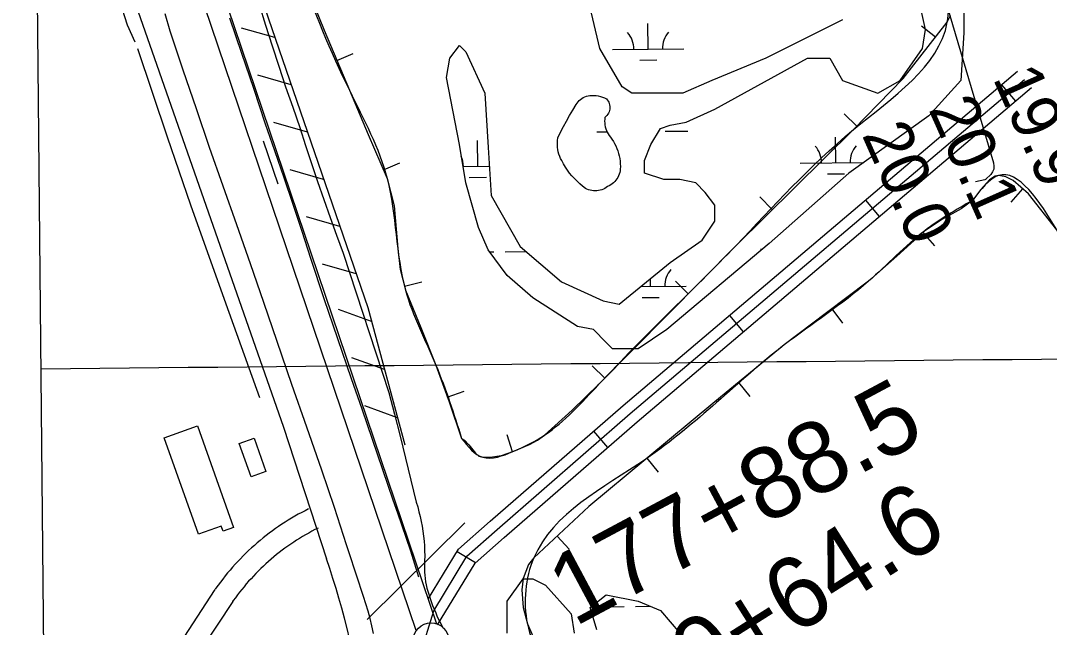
# Model space of a CAD drawing. Extents: x 3625074 to 3663148, y 511451 to 537151.
# Drawn here: x 3629159 to 3630601, y 528619 to 529469 of the extents above; entities that cross this region are included whole.
import ezdxf

# ---------------------------------------------------------------- set-up
doc = ezdxf.new("R2010")
doc.units = 0
for name, color, linetype in [('V-BLDG-OTLN', 7, 'Continuous'), ('V-BORW-LINE', 7, 'Continuous'), ('V-FLOD-BASE', 7, 'Continuous'), ('V-GRID-FRAM', 7, 'Continuous'), ('V-GRID-MAJR', 7, 'Continuous'), ('V-LEVE-TOET', 7, 'Continuous'), ('V-RIVR-RANG', 7, 'Continuous'), ('V-ROAD-CNTR', 7, 'Continuous'), ('V-RRAP-FSHR', 7, 'Continuous'), ('V-SURV-IDEN', 7, 'Continuous'), ('V-SURV-LINE', 7, 'Continuous'), ('V-TOPO-MINR', 7, 'Continuous'), ('V-TOPO-SHOR', 7, 'Continuous'), ('V-UTIL-LINE', 7, 'Continuous'), ('V-WETL-SWMP', 7, 'Continuous')]:
    doc.layers.add(name, color=color, linetype=linetype)

msp = doc.modelspace()

# ---------------------------------------------------------------- linework, layer by layer
at = {"layer": 'V-BLDG-OTLN'}
for points in [[(3629406.6, 528901.4), (3629457.2, 528758.9), (3629442.5, 528753.7), (3629440, 528760.9), (3629407.9, 528749.5), (3629359.9, 528884.8)], [(3629481.9, 528830), (3629465, 528876.8), (3629485.9, 528884.2), (3629502.7, 528837.5)]]:
    msp.add_lwpolyline(points, close=True, dxfattribs=at)
at = {"layer": 'V-BORW-LINE'}
for p, q in [((3630441.1, 529446), (3630421.4, 529461.5)), ((3629601.9, 529413.5), (3629624.9, 529423.2)), ((3630330.8, 529321.4), (3630312.9, 529338.8)), ((3629667.2, 529260.2), (3629690.2, 529270)), ((3630563.1, 529233.6), (3630546.7, 529214.7)), ((3630212.2, 529204.4), (3630194.7, 529222.2)), ((3630423, 529172.2), (3630439.8, 529153.7)), ((3629696.7, 529097.1), (3629720.9, 529103.3)), ((3630094.5, 529086.5), (3630076.8, 529104.1)), ((3630295.5, 529065.2), (3630310.5, 529045.2)), ((3629977.5, 528968), (3629959.7, 528985.5)), ((3630164.7, 528962.1), (3630180.6, 528942.7)), ((3629756.8, 528941.8), (3629780.3, 528950.2)), ((3629848.4, 528865.1), (3629840.6, 528888.9)), ((3630036.3, 528855.9), (3630052.3, 528836.7)), ((3629910.6, 528746.7), (3629927.7, 528728.4))]:
    msp.add_line(p, q, dxfattribs=at)
for points in [[(3629549.9, 529540.4), (3629584, 529455.7), (3629619.6, 529371.6), (3629646.1, 529309.8), (3629672.5, 529247.9), (3629682.4, 529209.9), (3629687.4, 529150), (3629690.8, 529120.3), (3629698.1, 529091.6), (3629719.5, 529039.1), (3629740.8, 528986.5), (3629759.2, 528935.1), (3629776.9, 528883.5)], [(3629776.9, 528883.5), (3629780.9, 528881.3), (3629787.1, 528874.8), (3629796.1, 528863.3), (3629801, 528859.1), (3629806.6, 528857.3), (3629816.8, 528857.5), (3629832.9, 528860), (3629848.5, 528865.2), (3629871.9, 528875.2), (3629883, 528881.1), (3629893.2, 528888.5), (3629932, 528923.4), (3629969.3, 528959.7), (3630065.3, 529057), (3630161.5, 529154.2), (3630243.7, 529235.5), (3630326.2, 529316.6), (3630395.8, 529388.4), (3630457.5, 529466.9), (3630462.2, 529476.3)], [(3630611.1, 529176.1), (3630571.1, 529226.7), (3630549.9, 529245.1), (3630539.4, 529250.4), (3630529.1, 529252.2), (3630524.5, 529251.3), (3630516.5, 529246.2), (3630504.6, 529232.8), (3630492.8, 529217.4)], [(3630492.8, 529217.4), (3630477, 529205.6), (3630450.9, 529190.9), (3630425.9, 529174.9), (3630386.7, 529139.3), (3630347.2, 529104), (3630288, 529059.6), (3630229.1, 529014.8), (3630131.7, 528935.1), (3630034.9, 528854.7), (3629955.2, 528788.3), (3629878, 528716.3), (3629870.8, 528706.9), (3629863.3, 528687.5), (3629861.3, 528671.4), (3629863, 528646.8), (3629869, 528623.8), (3629888.8, 528578.8)]]:
    msp.add_lwpolyline(points, dxfattribs=at)
for points in [[(3629776.9, 528883.5), (3629740.8, 528986.5), (3629698.1, 529091.6), (3629672.5, 529247.9), (3629619.6, 529371.6), (3629549.9, 529540.4), (3629488.3, 529757.4), (3629449.7, 529913.9), (3629450.1, 529996), (3629570.9, 530100), (3629762.3, 530199), (3629977.2, 530367.5), (3630087.8, 530262.9), (3630188.5, 530097.4), (3630286.2, 529887.8), (3630372.5, 529707.9), (3630448.9, 529551.8), (3630457.5, 529466.9), (3630326.2, 529316.6), (3630161.5, 529154.2), (3629969.3, 528959.7), (3629893.2, 528888.5), (3629848.5, 528865.2), (3629806.6, 528857.3), (3629776.9, 528883.5)], [(3630492.8, 529217.4), (3630529.1, 529252.2), (3630611.1, 529176.1), (3630701.2, 528998.9), (3630783.6, 528822.7), (3630808.3, 528717.1), (3630775.6, 528649.4), (3630649.2, 528539.7), (3630520.9, 528456.4), (3630352.3, 528348.2), (3630181.4, 528227.1), (3630070.5, 528177), (3630005.7, 528206.7), (3629962.6, 528357.3), (3629907.8, 528533.1), (3629869, 528623.8), (3629878, 528716.3), (3630034.9, 528854.7), (3630229.1, 529014.8), (3630347.2, 529104), (3630425.9, 529174.9), (3630492.8, 529217.4)]]:
    msp.add_spline(points, degree=3, dxfattribs=at)
at = {"layer": 'V-FLOD-BASE'}
for points in [[(3629451.4, 529473.2), (3629468.4, 529423.8), (3629485.1, 529374.4), (3629501.6, 529324.8), (3629514.7, 529287.2), (3629527.6, 529249.6), (3629540.3, 529211.9), (3629552.8, 529174.1), (3629565.1, 529136.2)], [(3629565.1, 529136.2), (3629583.8, 529080), (3629602.8, 529023.8), (3629622, 528967.7), (3629637, 528925.2), (3629651.7, 528882.7), (3629666.2, 528840.1), (3629680.5, 528797.5), (3629687, 528779.7), (3629693.3, 528761.9), (3629699.3, 528744), (3629705.2, 528726), (3629710.8, 528708), (3629716.2, 528689.9)]]:
    msp.add_lwpolyline(points, dxfattribs=at)
at = {"layer": 'V-GRID-FRAM'}
msp.add_lwpolyline([(3629129.4, 535042.1), (3660791.6, 535359.9), (3660982, 517178), (3629304, 516860), (3629129.4, 535042.1)], dxfattribs=at)
at = {"layer": 'V-GRID-MAJR'}
msp.add_spline([(3629187.6, 528981.4), (3634465.5, 529032.5), (3639743.5, 529084.3), (3645021.4, 529136.9)], degree=3, dxfattribs=at)
at = {"layer": 'V-LEVE-TOET'}
msp.add_line((3629645.7, 528641.6), (3629642.7, 528651.8), dxfattribs=at)
for points in [[(3629642.7, 528651.8), (3629639.5, 528662), (3629636.2, 528672.1), (3629632.6, 528682.2), (3629615.6, 528734.6), (3629598.5, 528787), (3629581.1, 528839.4), (3629559.9, 528899.4), (3629539, 528959.5), (3629518.4, 529019.8), (3629499.8, 529074.2), (3629481, 529128.6), (3629461.9, 529182.9), (3629442.5, 529237.1), (3629423.7, 529291.3), (3629405.1, 529345.6), (3629386.7, 529399.9), (3629368.6, 529454.4), (3629361.2, 529478.6)], [(3629493.3, 529491.9), (3629502.2, 529463), (3629511.3, 529434.1), (3629520.6, 529405.4), (3629530.2, 529376.7), (3629540.1, 529348.2), (3629550.2, 529319.7), (3629558.2, 529294.3), (3629566.5, 529269), (3629574.9, 529243.8), (3629583.6, 529218.6), (3629592.5, 529193.5), (3629601.6, 529168.5), (3629610.9, 529143.6), (3629674.7, 528948.2), (3629682.8, 528917.6), (3629690.7, 528886.9), (3629698.4, 528856.1), (3629705.9, 528825.3), (3629713.2, 528794.4), (3629715.3, 528787.7), (3629717.1, 528781), (3629718.8, 528774.3), (3629720.2, 528767.5), (3629721.5, 528760.6), (3629722.6, 528753.8), (3629723.5, 528746.9), (3629724.2, 528740), (3629724.7, 528733.1), (3629725, 528726.1), (3629725.1, 528719.2), (3629725, 528712.3), (3629724.7, 528705.4), (3629724.7, 528700.9), (3629724.8, 528696.4), (3629725.1, 528691.9), (3629725.6, 528687.4), (3629726.3, 528682.9), (3629727.2, 528678.5), (3629728.3, 528674.1), (3629729.6, 528669.8), (3629731, 528665.5), (3629734.2, 528655.2), (3629736.1, 528649.8), (3629738.2, 528644.4), (3629740.5, 528639.1), (3629742.8, 528633.8), (3629745.3, 528628.6), (3629748, 528623.5), (3629750.7, 528618.4)], [(3629653.4, 528610.6), (3629651, 528621), (3629648.5, 528631.3), (3629645.7, 528641.6)]]:
    msp.add_lwpolyline(points, dxfattribs=at)
at = {"layer": 'V-ROAD-CNTR'}
for p, q in [((3630533.5, 529379.2), (3630552.9, 529356.3)), ((3629498.9, 529300.9), (3629519.4, 529240.6)), ((3630342.8, 529217.6), (3630362.2, 529194.7)), ((3630152.1, 529056), (3630171.5, 529033.1)), ((3629961.7, 528893.7), (3629981.4, 528871.1)), ((3629770.6, 528725.5), (3629796.3, 528709.9))]:
    msp.add_line(p, q, dxfattribs=at)
for points in [[(3629178.8, 529896), (3629527.4, 528899.6), (3629587.3, 528715.2)], [(3629730.5, 528659.2), (3629772.5, 528728.6), (3629816.9, 528767.6), (3630003.2, 528929.9), (3630556.1, 529398.3)], [(3629644.2, 528462.5), (3629663.8, 528471), (3629688.8, 528493.2), (3629701.3, 528526.2), (3629718.6, 528580.5), (3629737.7, 528642.2), (3629784.1, 528718.8), (3629826.8, 528756.3), (3630013, 528918.5), (3630565.8, 529386.9)], [(3629743.2, 528622.4), (3629795.8, 528709.1), (3629836.7, 528745), (3630022.8, 528907.1), (3630575.5, 529375.5)], [(3629562.2, 528784.9), (3629557.5, 528782.5), (3629552.7, 528780), (3629548, 528777.4), (3629543.3, 528774.8), (3629538.6, 528772), (3629534, 528769.2), (3629529.4, 528766.4), (3629524.9, 528763.4), (3629520.4, 528760.4), (3629516, 528757.3), (3629511.6, 528754.2), (3629507.3, 528751), (3629503, 528747.7), (3629498.8, 528744.3), (3629494.6, 528740.9), (3629490.5, 528737.4), (3629486.4, 528733.9), (3629482.4, 528730.3), (3629478.4, 528726.6), (3629474.5, 528722.9), (3629470.7, 528719.1), (3629466.9, 528715.2), (3629463.1, 528711.3), (3629459.5, 528707.4), (3629455.9, 528703.4), (3629452.3, 528699.3), (3629448.9, 528695.2), (3629445.4, 528691), (3629442.1, 528686.7), (3629438.8, 528682.5), (3629435.6, 528678.1), (3629432.5, 528673.8), (3629431.4, 528672.3)], [(3629575.8, 528758.1), (3629571.3, 528755.9), (3629566.9, 528753.6), (3629562.6, 528751.2), (3629558.3, 528748.8), (3629554, 528746.3), (3629549.8, 528743.7), (3629545.6, 528741.1), (3629541.5, 528738.4), (3629537.4, 528735.6), (3629533.3, 528732.8), (3629529.3, 528729.9), (3629525.4, 528727), (3629521.4, 528724), (3629517.6, 528720.9), (3629513.7, 528717.8), (3629510, 528714.6), (3629506.2, 528711.4), (3629502.6, 528708.1), (3629499, 528704.8), (3629495.4, 528701.3), (3629491.9, 528697.9), (3629488.4, 528694.4), (3629485, 528690.8), (3629481.7, 528687.2), (3629478.4, 528683.5), (3629475.1, 528679.8), (3629471.9, 528676), (3629468.8, 528672.2), (3629465.8, 528668.3), (3629462.8, 528664.4), (3629459.8, 528660.4), (3629456.9, 528656.4), (3629456, 528655)], [(3629431.2, 528671.9), (3629387.4, 528605.4)], [(3629456.2, 528655.4), (3629412.5, 528588.9)]]:
    msp.add_lwpolyline(points, dxfattribs=at)
msp.add_arc((3628522, 528345.7), 1127.6, 7.3029, 19.1262, dxfattribs=at)
at = {"layer": 'V-RRAP-FSHR'}
for p, q in [((3629515.3, 529445.4), (3629468.3, 529458.9)), ((3629538, 529379.2), (3629491.1, 529392.7)), ((3629560.7, 529313), (3629513.8, 529326.5)), ((3629583.5, 529246.8), (3629536.5, 529260.3)), ((3629606.2, 529180.6), (3629559.3, 529194.1)), ((3629629, 529114.4), (3629582, 529127.9)), ((3629650.4, 529047.8), (3629604.5, 529064.4)), ((3629668.7, 528980.2), (3629622.8, 528996.8)), ((3629687, 528912.7), (3629641.1, 528929.2))]:
    msp.add_line(p, q, dxfattribs=at)
msp.add_lwpolyline([(3629174.6, 530335.7), (3629223.5, 530254.7), (3629262.5, 530181.5), (3629292.9, 530109.6), (3629314.3, 530042.7), (3629495.8, 529502), (3629645.2, 529067.2), (3629697.2, 528875)], dxfattribs=at)
at = {"layer": 'V-SURV-LINE'}
for points in [[(3629713.3, 528614.4), (3629244.8, 529998)], [(3629273.2, 530007.6), (3629741.8, 528624)]]:
    msp.add_lwpolyline(points, dxfattribs=at)
msp.add_circle((3629734, 528600.3), 25, dxfattribs=at)
at = {"layer": 'V-TOPO-MINR'}
msp.add_lwpolyline([(3630349.7, 529852), (3630522.4, 529269.8), (3630522.9, 529265.3), (3630522.5, 529261.1), (3630520.8, 529257.2), (3630518.3, 529253.5), (3630511.7, 529247), (3630511.5, 529246.8), (3630511, 529246.4), (3630510.1, 529246.1), (3630497.2, 529243.2)], dxfattribs=at)
at = {"layer": 'V-TOPO-SHOR'}
for points in [[(3629265.6, 529597), (3629308.2, 529463.4), (3629319, 529439.5)], [(3629322.4, 529430.4), (3629364.1, 529306.3), (3629397, 529211), (3629446.3, 529072.2), (3629493.5, 528940.9)]]:
    msp.add_lwpolyline(points, dxfattribs=at)
at = {"layer": 'V-UTIL-LINE'}
msp.add_line((3629644.5, 528630.1), (3629781.3, 528765.6), dxfattribs=at)
at = {"layer": 'V-WETL-SWMP'}
for p, q in [((3630038.3, 529429.4), (3630038, 529465.4)), ((3629988.3, 529428.9), (3630088.3, 529429.9)), ((3630026.5, 529413.8), (3630050.5, 529414.1)), ((3629966.2, 529313.2), (3629980.7, 529313.3)), ((3630062.1, 529314.2), (3630094.1, 529314.5)), ((3630301.4, 529270.1), (3630301, 529306.1)), ((3629799.5, 529265.1), (3629799.1, 529301.1)), ((3629778.9, 529264.9), (3629815.7, 529265.3)), ((3630251.4, 529269.6), (3630340.6, 529270.5)), ((3629787.6, 529249.5), (3629811.6, 529249.8)), ((3630289.5, 529254.6), (3630313.5, 529254.8)), ((3630195.7, 529149), (3630198.4, 529149)), ((3629816.2, 529145.2), (3629821.8, 529145.2)), ((3629837.8, 529145.4), (3629866.8, 529145.7)), ((3630041.7, 529096.7), (3630041.5, 529107.8)), ((3630027.7, 529096.6), (3630091.7, 529097.2)), ((3630029.8, 529081.2), (3630053.8, 529081.4)), ((3629972.8, 528647.9), (3630004.7, 528648.2)), ((3630020.7, 528648.4), (3630041.2, 528648.6))]:
    msp.add_line(p, q, dxfattribs=at)
for points in [[(3630480.8, 529506.1), (3630480.8, 529452.4), (3630476.3, 529385.3), (3630431.6, 529336), (3630319.7, 529255.5), (3630207.8, 529157), (3630064.6, 529036.2), (3630024.3, 529009.3), (3629988.5, 529009.3), (3629979.6, 529018.3), (3629961.7, 529036.2), (3629939.3, 529040.7), (3629876.7, 529080.9), (3629840.9, 529112.3), (3629814, 529148.1), (3629800.6, 529179.4), (3629782.7, 529242), (3629773.7, 529295.7), (3629755.8, 529389.7), (3629760.3, 529416.6), (3629773.7, 529434.5), (3629782.7, 529425.5), (3629809.5, 529367.4), (3629814, 529291.3), (3629818.5, 529224.1), (3629858.8, 529152.5), (3629916.9, 529103.3), (3629975.1, 529076.5), (3629997.5, 529072), (3630069.1, 529130.2), (3630113.9, 529161.5), (3630131.8, 529188.3), (3630131.8, 529210.7), (3630118.3, 529228.6), (3630104.9, 529242), (3630082.5, 529246.5), (3630060.1, 529246.5), (3630033.3, 529255.5), (3630033.3, 529273.4), (3630042.2, 529295.7), (3630055.7, 529318.1), (3630069.1, 529322.6), (3630091.5, 529327.1), (3630131.8, 529345), (3630261.5, 529416.6), (3630288.4, 529416.6), (3630292.9, 529416.6), (3630310.8, 529385.3), (3630360, 529367.4), (3630391.3, 529385.3), (3630422.6, 529430), (3630427.1, 529456.9), (3630409.2, 529537.4)], [(3630310.8, 529470.3), (3630266, 529447.9), (3630203.4, 529416.6), (3630127.3, 529385.3), (3630087, 529367.4), (3630015.4, 529367.4), (3630002, 529376.3), (3629970.6, 529430), (3629952.7, 529506.1)], [(3629956.4, 529364.3), (3629959.4, 529364.5), (3629962.4, 529364.5), (3629965.5, 529364.2), (3629968.4, 529363.7), (3629971.4, 529363), (3629974.3, 529362.1), (3629977.1, 529361), (3629979.8, 529359.6), (3629981, 529358.1), (3629982.1, 529356.5), (3629983, 529354.8), (3629983.7, 529353), (3629984.2, 529351.1), (3629984.5, 529349.1), (3629984.6, 529347.2), (3629984.4, 529345.2), (3629984, 529343.3), (3629983.5, 529341.5), (3629982.7, 529339.7), (3629981.7, 529338), (3629980.5, 529336.4), (3629979.2, 529335), (3629977.7, 529333.7), (3629977.4, 529331.1), (3629977.3, 529328.4), (3629977.4, 529325.7), (3629977.7, 529323.1), (3629978.2, 529320.4), (3629978.9, 529317.8), (3629979.8, 529315.3), (3629980.9, 529312.9), (3629982.2, 529310.5), (3629983.6, 529308.3), (3629985.3, 529306.1), (3629987.4, 529303.2), (3629989.5, 529300.1), (3629991.3, 529296.9), (3629993, 529293.6), (3629994.4, 529290.2), (3629995.7, 529286.7), (3629996.8, 529283.2), (3629997.7, 529279.6), (3629998.4, 529275.9), (3629998.9, 529272.3), (3629999.2, 529268.6), (3629999.3, 529264.9), (3629999.2, 529261.2), (3629998.9, 529258.8), (3629998.5, 529256.4), (3629997.8, 529254), (3629996.9, 529251.8), (3629995.8, 529249.6), (3629994.5, 529247.5), (3629993.1, 529245.5), (3629991.5, 529243.6), (3629989.7, 529241.9), (3629987.9, 529240.4), (3629985.8, 529239), (3629983.7, 529237.8), (3629981.5, 529236.8), (3629979.6, 529235.4), (3629977.6, 529234.1), (3629975.5, 529233.1), (3629973.3, 529232.2), (3629971, 529231.5), (3629968.7, 529231), (3629966.4, 529230.7), (3629964, 529230.6), (3629961.6, 529230.7), (3629959.3, 529231), (3629957, 529231.5), (3629954.7, 529232.1), (3629952.5, 529233), (3629950.4, 529234.1), (3629946.3, 529237.2), (3629942.4, 529240.6), (3629938.6, 529244.1), (3629935, 529247.8), (3629931.5, 529251.7), (3629928.2, 529255.7), (3629925.2, 529259.8), (3629922.3, 529264.1), (3629919.6, 529268.5), (3629917.1, 529273.1), (3629915.6, 529276), (3629914.3, 529279), (3629913.2, 529282.1), (3629912.3, 529285.2), (3629911.6, 529288.5), (3629911.2, 529291.7), (3629911, 529295), (3629911, 529298.3), (3629911.2, 529301.5), (3629911.7, 529304.8), (3629915.5, 529312.8), (3629919.5, 529320.8), (3629923.7, 529328.6), (3629928.1, 529336.4), (3629932.7, 529344), (3629937.4, 529351.6)], [(3629937.4, 529351.6), (3629938.7, 529353.6), (3629940.1, 529355.5), (3629941.7, 529357.2), (3629943.5, 529358.8), (3629945.4, 529360.2), (3629947.4, 529361.4), (3629949.5, 529362.5), (3629951.8, 529363.3), (3629954.1, 529363.9), (3629956.4, 529364.3)], [(3629840.9, 528611), (3629840.9, 528655.8), (3629863.2, 528687.1), (3629876.7, 528687.1), (3629894.6, 528678.2), (3629930.4, 528637.9), (3629934.8, 528611)], [(3629966.2, 528615.5), (3629957.2, 528646.8), (3629979.6, 528664.7), (3630024.3, 528655.8), (3630055.7, 528642.4), (3630082.5, 528611)]]:
    msp.add_lwpolyline(points, dxfattribs=at)
for centre, start, end in [((3629983.1, 529429.3), 359.8032, 41.3469), ((3630093.6, 529430.4), 139.8032, 181.3469), ((3630246.1, 529270.1), 359.8032, 41.3469), ((3630356.6, 529271.2), 139.8032, 181.3469), ((3629744.2, 529265), 359.8032, 23.8433), ((3630096.9, 529097.7), 139.8032, 181.3469)]:
    msp.add_arc(centre, 35.2, start, end, dxfattribs=at)

# ---------------------------------------------------------------- texts
at = {"layer": 'V-RIVR-RANG'}
for s, p in [('19.9', (3630520.7, 529388.9)), ('20.1', (3630430.6, 529345.6)), ('20.0', (3630337.2, 529309.5))]:
    msp.add_text(s, height=67, rotation=294.0083, dxfattribs=at).set_placement(p)
at = {"layer": 'V-SURV-IDEN'}
for s, rotation, p in [('177+88.5', 28.126, (3629934.9, 528619.1)), ('180+64.6', 32.2757, (3629987.1, 528444.8))]:
    msp.add_text(s, height=100, rotation=rotation, dxfattribs=at).set_placement(p)

doc.saveas('drawing.dxf')
